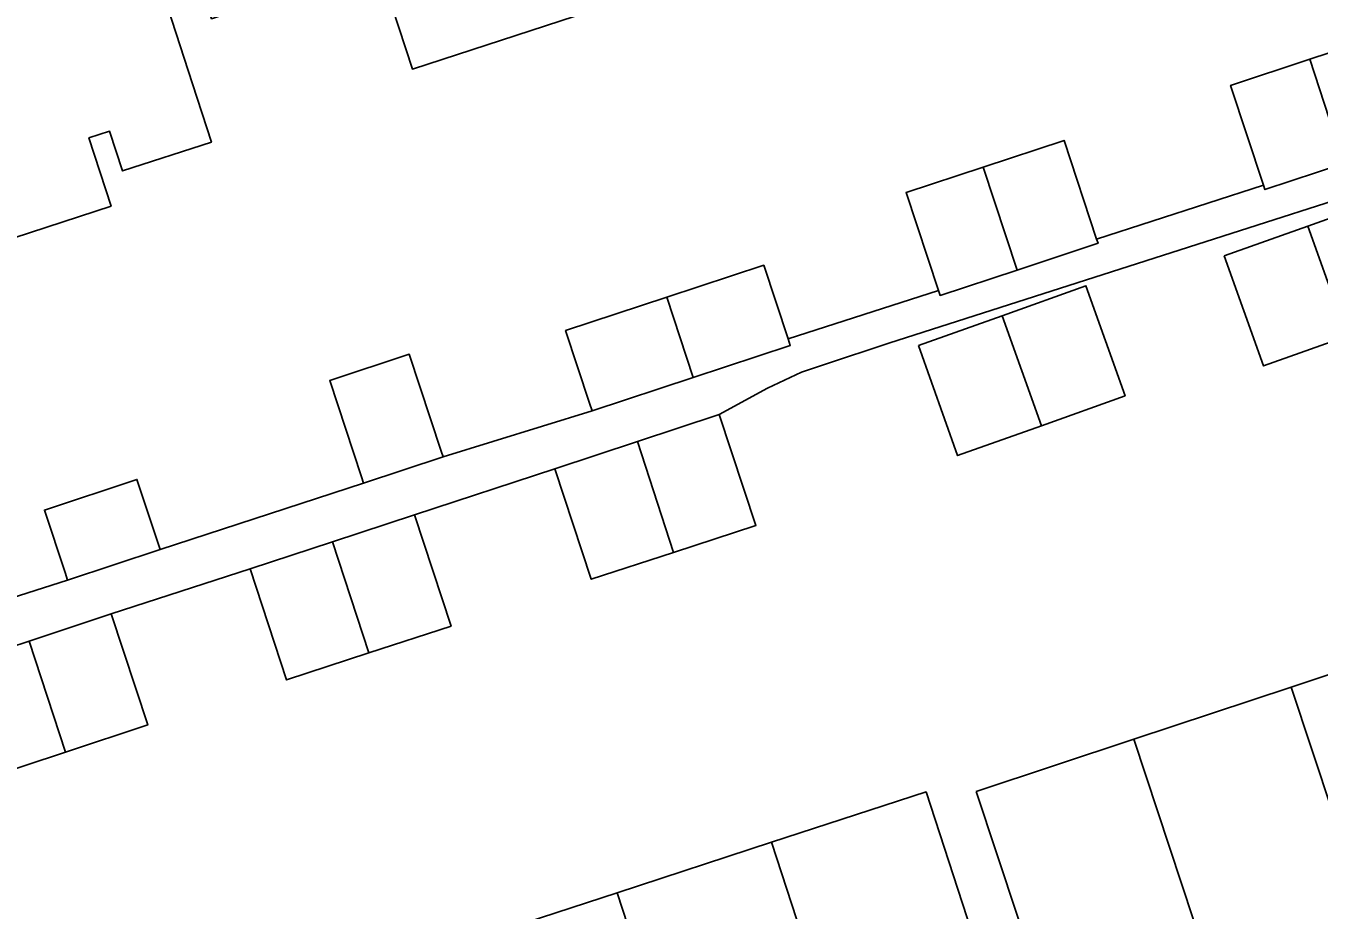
# Model space of a CAD drawing. Extents: x 158086 to 159499, y 382904 to 383981.
# Drawn here: x 159301.76 to 159347.82, y 382970.59 to 383002.07 of the extents above; entities that cross this region are included whole.
import ezdxf

# ---------------------------------------------------------------- set-up
doc = ezdxf.new("R2010")
doc.units = 0
for name, color, linetype in [('IMGEO_Erf', 7, 'Continuous'), ('IMGEO_Pand', 7, 'Continuous'), ('IMGEO_Pand_vergunning_verleend', 7, 'Continuous'), ('IMGEO_Voetpad_open', 7, 'Continuous')]:
    doc.layers.add(name, color=color, linetype=linetype)

msp = doc.modelspace()

# ---------------------------------------------------------------- linework, layer by layer
at = {"layer": 'IMGEO_Erf'}
for points in [[(159349.255, 383015.652), (159343.315, 383013.715), (159337.515, 383011.824), (159331.716, 383009.933), (159325.917, 383008.042), (159320.117, 383006.151), (159321.332, 383002.417), (159315.53, 383000.529), (159314.316, 383004.26), (159308.38, 383002.325), (159307.655, 383004.549), (159306.264, 383008.814), (159304.972, 383008.394), (159306.518, 383003.64), (159307.702, 383000), (159308.374, 382997.933), (159305.207, 382996.903), (159304.746, 382998.32), (159304.009, 382998.08), (159304.799, 382995.656), (159299.588, 382993.958)], [(159300.373, 382981.421), (159303.246, 382982.341), (159303.158, 382982.607), (159302.423, 382984.835), (159305.72, 382985.922), (159306.461, 382983.674), (159306.542, 382983.427), (159313.791, 382985.793), (159313.717, 382986.018), (159312.586, 382989.445), (159315.419, 382990.38), (159316.555, 382986.934), (159316.623, 382986.727), (159321.927, 382988.369), (159321.837, 382988.641), (159320.986, 382991.222), (159324.595, 382992.412), (159328.045, 382993.55), (159328.91, 382990.926), (159334.263, 382992.655), (159333.115, 382996.139), (159335.857, 382997.043), (159338.739, 382997.994), (159339.899, 382994.476), (159345.841, 382996.396), (159344.669, 382999.951), (159347.492, 383000.881), (159350.315, 383001.812)], [(159361.473, 383000.053), (159332.496, 382990.769), (159330.21, 382990.017), (159329.385, 382989.745), (159328.173, 382989.174), (159326.461, 382988.231), (159327.763, 382984.28), (159324.832, 382983.325), (159321.901, 382982.37), (159320.604, 382986.307), (159315.61, 382984.66), (159316.906, 382980.707), (159313.977, 382979.747), (159311.048, 382978.787), (159309.752, 382982.74), (159304.801, 382981.136), (159306.104, 382977.186), (159303.177, 382976.222), (159300.249, 382975.257)], [(159317.328, 382969.416), (159322.826, 382971.211), (159328.325, 382973.007), (159333.824, 382974.802), (159336.255, 382967.363)]]:
    msp.add_lwpolyline(points, dxfattribs=at)
at = {"layer": 'IMGEO_Pand'}
for points in [[(159317.842, 383013.13), (159312.042, 383011.239), (159314.316, 383004.26), (159315.53, 383000.529), (159321.332, 383002.417), (159320.117, 383006.151)], [(159295.698, 383005.9), (159297.619, 383000), (159297.964, 382998.943), (159299.588, 382993.958), (159304.799, 382995.656), (159304.009, 382998.08), (159304.746, 382998.32), (159305.207, 382996.903), (159308.374, 382997.933), (159307.702, 383000), (159306.518, 383003.64), (159304.972, 383008.394), (159301.805, 383007.364), (159301.65, 383007.839)], [(159350.315, 383001.812), (159347.492, 383000.881), (159348.705, 382997.17), (159351.538, 382998.104), (159351.499, 382998.223), (159351.422, 382998.457)], [(159347.492, 383000.881), (159344.669, 382999.951), (159345.841, 382996.396), (159345.892, 382996.242), (159348.705, 382997.17)], [(159338.739, 382997.994), (159335.857, 382997.043), (159337.065, 382993.378), (159339.948, 382994.329), (159339.899, 382994.476)], [(159335.857, 382997.043), (159333.115, 382996.139), (159334.263, 382992.655), (159334.323, 382992.474), (159337.065, 382993.378)], [(159324.595, 382992.412), (159325.527, 382989.556), (159328.986, 382990.697), (159328.91, 382990.926), (159328.045, 382993.55)], [(159324.595, 382992.412), (159320.986, 382991.222), (159321.837, 382988.641), (159321.927, 382988.369), (159325.527, 382989.556)], [(159315.419, 382990.38), (159312.586, 382989.445), (159313.717, 382986.018), (159313.791, 382985.793), (159316.623, 382986.727), (159316.555, 382986.934)], [(159326.461, 382988.231), (159323.546, 382987.273), (159324.832, 382983.325), (159327.763, 382984.28)], [(159323.546, 382987.273), (159320.604, 382986.307), (159321.901, 382982.37), (159324.832, 382983.325)], [(159303.158, 382982.607), (159303.246, 382982.341), (159306.542, 382983.427), (159306.461, 382983.674), (159305.72, 382985.922), (159302.423, 382984.835)], [(159315.61, 382984.66), (159312.681, 382983.7), (159313.977, 382979.747), (159316.906, 382980.707)], [(159312.681, 382983.7), (159309.752, 382982.74), (159311.048, 382978.787), (159313.977, 382979.747)], [(159304.801, 382981.136), (159301.875, 382980.172), (159303.177, 382976.222), (159306.104, 382977.186)], [(159301.875, 382980.172), (159298.966, 382979.214), (159300.249, 382975.257), (159303.177, 382976.222)], [(159333.824, 382974.802), (159328.325, 382973.007), (159331.209, 382964.174), (159336.71, 382965.971), (159336.255, 382967.363)], [(159328.325, 382973.007), (159322.826, 382971.211), (159325.71, 382962.378), (159331.209, 382964.174)], [(159322.826, 382971.211), (159317.328, 382969.416), (159320.212, 382960.582), (159325.71, 382962.378)]]:
    msp.add_lwpolyline(points, close=True, dxfattribs=at)
at = {"layer": 'IMGEO_Pand_vergunning_verleend'}
for points in [[(159347.426, 382994.942), (159350.408, 382996.005), (159351.804, 382992.09), (159348.822, 382991.027)], [(159344.444, 382993.878), (159347.426, 382994.942), (159348.822, 382991.027), (159345.839, 382989.964)], [(159336.535, 382991.753), (159339.518, 382992.816), (159340.913, 382988.902), (159337.931, 382987.838)], [(159333.553, 382990.689), (159336.535, 382991.753), (159337.931, 382987.838), (159334.949, 382986.775)], [(159346.832, 382978.535), (159352.443, 382980.393), (159355.419, 382971.41), (159349.808, 382969.552)], [(159341.222, 382976.677), (159346.832, 382978.535), (159349.808, 382969.552), (159344.197, 382967.693)], [(159335.611, 382974.818), (159341.222, 382976.677), (159344.197, 382967.693), (159338.587, 382965.835)]]:
    msp.add_lwpolyline(points, close=True, dxfattribs=at)
at = {"layer": 'IMGEO_Voetpad_open'}
for points in [[(159270.876, 382970.009), (159275.858, 382971.637), (159278.803, 382972.604), (159281.715, 382973.56), (159286.66, 382975.19), (159289.585, 382976.152), (159292.517, 382977.116), (159298.966, 382979.214), (159301.875, 382980.172), (159304.801, 382981.136), (159309.752, 382982.74), (159312.681, 382983.7), (159315.61, 382984.66), (159320.604, 382986.307), (159323.546, 382987.273), (159326.461, 382988.231), (159328.173, 382989.174), (159329.385, 382989.745), (159330.21, 382990.017), (159332.496, 382990.769), (159361.473, 383000.053)], [(159348.705, 382997.17), (159345.892, 382996.242), (159345.841, 382996.396), (159339.899, 382994.476), (159339.948, 382994.329), (159337.065, 382993.378), (159334.323, 382992.474), (159334.263, 382992.655), (159328.91, 382990.926), (159328.986, 382990.697), (159325.527, 382989.556), (159321.927, 382988.369), (159316.623, 382986.727), (159313.791, 382985.793), (159306.542, 382983.427), (159303.246, 382982.341), (159300.373, 382981.421)]]:
    msp.add_lwpolyline(points, dxfattribs=at)

doc.saveas('drawing.dxf')
